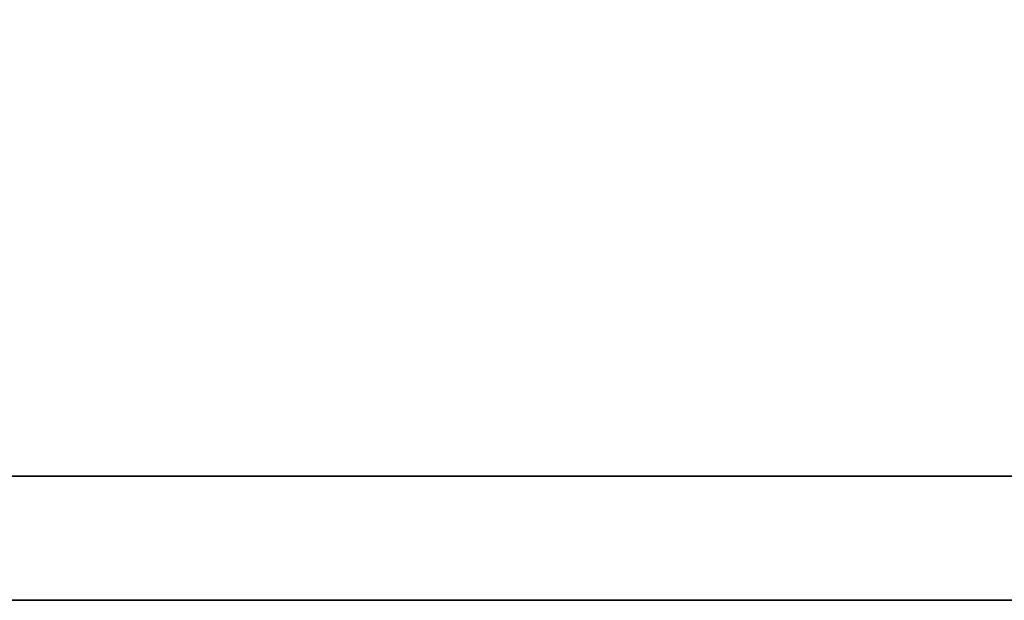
# Model space of a CAD drawing. Header units: millimetres. Extents: x 443 to 3685, y -1599 to 860.
# Tile 431 of 610: x 2777.19 to 2779, y -912.23 to -911.16. Entities that reach past the tile are written whole.
import ezdxf

# ---------------------------------------------------------------- set-up
doc = ezdxf.new("R2010")
doc.units = ezdxf.units.MM
doc.layers.add('DIM', color=4, linetype='CONTINUOUS')
doc.layers.add('layer 1', color=7, linetype='CONTINUOUS')

# ---------------------------------------------------------------- blocks, each defined once
blk = doc.blocks.new('TBI MOTION logo(完整正式版)')
at = {"layer": 'layer 1', "color": 22, "lineweight": 35}
blk.add_open_spline([(75.90875, -9.47875), (75.90875, -9.47875), (75.90875, -12.28625), (75.90875, -12.28625), (75.90875, -12.28625), (75.90875, -12.28625), (75.90875, -12.47875), (75.90875, -12.47875), (75.90875, -12.47875), (75.90875, -12.47875), (75.71625, -12.47875), (75.71625, -12.47875), (75.71625, -12.47875), (75.71625, -12.47875), (-88.32875, -12.47875), (-88.32875, -12.47875), (-88.32875, -12.47875), (-88.32875, -12.47875), (-88.32875, -13.29375), (-88.32875, -13.29375), (-88.32875, -13.29375), (-88.32875, -13.29375), (82.89125, -13.29375), (82.89125, -13.29375), (82.89125, -13.29375), (82.89125, -13.29375), (75.90875, -9.47875), (75.90875, -9.47875)], degree=3, knots=[0, 0, 0, 0, 0.1428571, 0.1428571, 0.1428571, 0.1428572, 0.2857143, 0.2857143, 0.2857143, 0.2857143, 0.4285714, 0.4285714, 0.4285714, 0.4285714, 0.5714286, 0.5714286, 0.5714286, 0.5714286, 0.7142857, 0.7142857, 0.7142857, 0.7142857, 0.8571429, 0.8571429, 0.8571429, 0.8571429, 1, 1, 1, 1], dxfattribs=at)

msp = doc.modelspace()

# ---------------------------------------------------------------- block references
at = {"layer": 'DIM', "color": 7, "xscale": 0.2802190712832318, "yscale": 0.2802190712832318, "zscale": 0.2802190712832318}
msp.add_blockref('TBI MOTION logo(完整正式版)', (2796.1691, -908.5022), dxfattribs=at)

doc.saveas('drawing.dxf')
